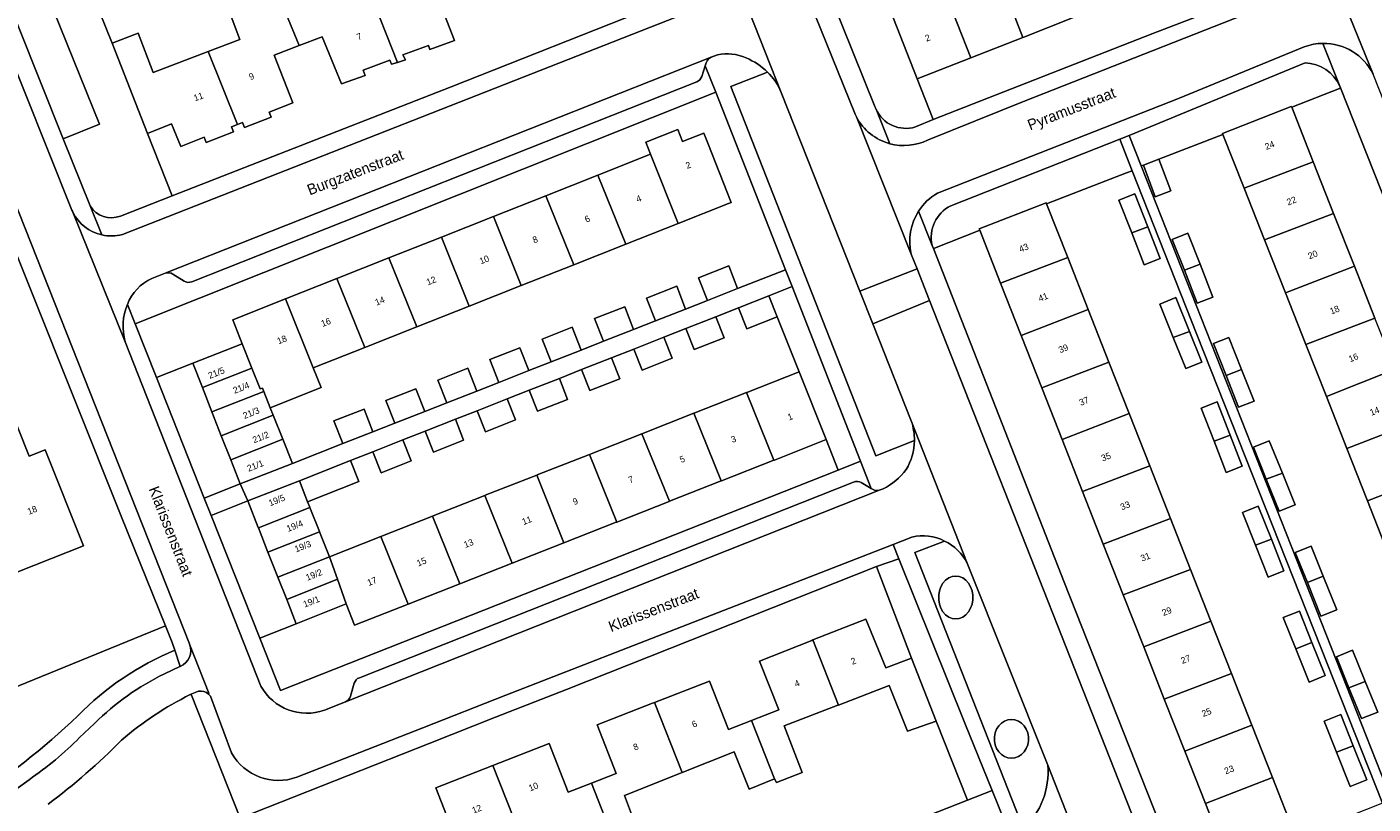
# Model space of a CAD drawing. Header units: metres. Extents: x 151448 to 154749, y 463108 to 465296.
# Tile 406 of 449: x 154318 to 154474, y 464387 to 464477. Entities that reach past the tile are written whole.
import ezdxf
from ezdxf.enums import TextEntityAlignment as Align

# ---------------------------------------------------------------- set-up
doc = ezdxf.new("R2010")
doc.units = ezdxf.units.M
for name, color, linetype, lineweight in [('B-PV-GR-BEPLANTING_CULTUUR_BODEMBEDEKKER-GV', 253, 'Continuous', 9), ('B-PV-GR-BEPLANTING_CULTUUR_BOSPLANTSOEN-GV', 253, 'Continuous', 9), ('B-PV-GR-BEPLANTING_CULTUUR_HEESTERS-GV', 253, 'Continuous', 9), ('B-PV-GR-BOS_LOOF-GV', 253, 'Continuous', 9), ('B-PV-GR-GROENVOORZIENING-GV', 253, 'Continuous', 9), ('B-PV-IE-TERREINAFSCHEIDING_KUNSTMATIG_MUUR-G', 253, 'Continuous', 9), ('B-PV-OG-BEBOUWING-GV', 1, 'Continuous', 9), ('B-PV-OG-BEBOUWING-T18', 2, 'Continuous', 9), ('B-PV-OG-TERREIN_BEGROEID-GV', 253, 'Continuous', 9), ('B-PV-OG-TERREIN_ERF-GV', 253, 'Continuous', 9), ('B-PV-OG-TOPOGRAFIE-T18', 2, 'Continuous', 9), ('B-PV-VH-GESLOTENVERHARDING_ASFALT-GV', 253, 'Continuous', 9), ('B-PV-VH-OPENVERHARDING_BETONSTRAATSTEEN-GV', 253, 'Continuous', 9), ('B-PV-VH-OPENVERHARDING_TEGEL-GV', 253, 'Continuous', 9)]:
    doc.layers.add(name, color=color, linetype=linetype, lineweight=lineweight)
doc.styles.add('Drong', font='txt', dxfattribs={"height": 1.8})

msp = doc.modelspace()

# ---------------------------------------------------------------- linework, layer by layer
at = {"layer": 'B-PV-GR-BEPLANTING_CULTUUR_BODEMBEDEKKER-GV', "flags": 128}
for points in [[(154421.058, 464465.579), (154423.11, 464466.437), (154421.26, 464471.155), (154418.083, 464479.246), (154415.514, 464485.754), (154410.023, 464483.662), (154416.361, 464467.939)], [(154416.474, 464467.658), (154416.481, 464467.64)]]:
    msp.add_lwpolyline(points, dxfattribs=at)
at = {"layer": 'B-PV-GR-BEPLANTING_CULTUUR_BODEMBEDEKKER-GV'}
for points in [[(154416.361, 464467.939, 0.025139), (154416.474, 464467.658)], [(154416.481, 464467.64, 0.3781577), (154421.058, 464465.579)]]:
    msp.add_lwpolyline(points, format="xyb", dxfattribs=at)
at = {"layer": 'B-PV-GR-BEPLANTING_CULTUUR_BOSPLANTSOEN-GV', "flags": 128}
msp.add_lwpolyline([(154335.107, 464404.805), (154334.796, 464405.723), (154334.015, 464407.656), (154314.295, 464399.605), (154313.348, 464401.576)], dxfattribs=at)
at = {"layer": 'B-PV-GR-BEPLANTING_CULTUUR_BOSPLANTSOEN-GV'}
for points in [[(154323.849, 464397.205, -0.1014004), (154335.107, 464404.805)], [(154310.968, 464387.008, 0.0466288), (154323.849, 464397.205)]]:
    msp.add_lwpolyline(points, format="xyb", dxfattribs=at)
at = {"layer": 'B-PV-GR-BEPLANTING_CULTUUR_HEESTERS-GV', "flags": 128}
for points in [[(154466.276, 464473.003), (154445.853, 464464.582), (154447.245, 464461.055), (154447.51, 464461.157), (154449.316, 464461.826), (154456.737, 464464.715), (154456.698, 464464.814), (154464.68, 464467.964), (154464.721, 464467.86)], [(154464.721, 464467.86), (154470.277, 464470.06), (154470.402, 464470.109), (154470.323, 464470.309)], [(154446.213, 464460.488), (154444.764, 464464.169), (154425.147, 464456.427)], [(154422.994, 464451.821), (154423.135, 464451.458), (154423.26, 464451.507), (154428.439, 464453.539), (154428.526, 464453.573), (154428.465, 464453.728), (154436.227, 464456.781), (154436.283, 464456.639), (154445.553, 464460.232), (154446.213, 464460.488)]]:
    msp.add_lwpolyline(points, dxfattribs=at)
at = {"layer": 'B-PV-GR-BEPLANTING_CULTUUR_HEESTERS-GV'}
for points in [[(154470.323, 464470.309, 0.2879801), (154466.276, 464473.003)], [(154425.147, 464456.427, 0.3445658), (154422.994, 464451.821)]]:
    msp.add_lwpolyline(points, format="xyb", dxfattribs=at)
at = {"layer": 'B-PV-GR-BEPLANTING_CULTUUR_HEESTERS-GV', "flags": 128}
for points in [[(154405.005, 464443.515), (154407.573, 464437.146), (154410.678, 464429.261), (154412.07, 464425.709), (154414.69, 464426.745), (154406.738, 464447.039), (154404.044, 464445.956)], [(154423.443, 464396.558), (154427.114, 464387.401), (154429.955, 464388.516), (154426.779, 464396.356), (154419.131, 464415.439), (154416.552, 464414.519), (154420.596, 464403.878)]]:
    msp.add_lwpolyline(points, close=True, dxfattribs=at)
at = {"layer": 'B-PV-GR-BOS_LOOF-GV'}
for points in [[(154336.894, 464399.651, 0.0644245), (154328.915, 464394.359)], [(154328.915, 464394.359, -0.0376019), (154320.387, 464386.933)]]:
    msp.add_lwpolyline(points, format="xyb", dxfattribs=at)
at = {"layer": 'B-PV-GR-BOS_LOOF-GV', "flags": 128}
msp.add_lwpolyline([(154342.702, 464385.296), (154337.039, 464399.572), (154336.894, 464399.651)], dxfattribs=at)
at = {"layer": 'B-PV-GR-GROENVOORZIENING-GV', "flags": 128}
msp.add_lwpolyline([(154328.79, 464455.234), (154334.783, 464457.576), (154331.933, 464464.828), (154327.828, 464475.313), (154325.616, 464480.809), (154321.07, 464479.038), (154326.378, 464465.889), (154322.146, 464464.178), (154325.265, 464456.417)], dxfattribs=at)
at = {"layer": 'B-PV-GR-GROENVOORZIENING-GV'}
msp.add_lwpolyline([(154325.265, 464456.417, 0.3696205), (154328.79, 464455.234)], format="xyb", dxfattribs=at)
at = {"layer": 'B-PV-IE-TERREINAFSCHEIDING_KUNSTMATIG_MUUR-G', "flags": 128}
for points in [[(154407.573, 464437.146), (154405.005, 464443.515)], [(154420.596, 464403.878), (154416.552, 464414.519)]]:
    msp.add_lwpolyline(points, dxfattribs=at)
at = {"layer": 'B-PV-OG-BEBOUWING-GV', "flags": 128}
for points in [[(154357.599, 464481.622), (154360.956, 464473.074), (154361.869, 464473.358), (154361.57, 464473.953), (154364.536, 464475.022), (154364.7, 464474.567), (154367.579, 464475.605), (154365.303, 464481.403), (154367.984, 464482.425), (154364.991, 464489.862), (154362.265, 464488.811), (154364.012, 464484.128)], [(154433.523, 464475.97), (154433.645, 464476.018), (154439.494, 464478.315), (154436.323, 464486.408), (154430.418, 464484.089), (154430.385, 464484.076)], [(154346.452, 464482.6), (154349.551, 464475.035), (154352.189, 464476.044), (154354.435, 464470.573), (154357.176, 464471.555), (154356.961, 464472.156), (154360.054, 464473.324), (154360.234, 464472.849), (154360.956, 464473.074), (154357.599, 464481.622), (154357.528, 464481.594), (154351.097, 464479.08), (154349.288, 464483.708)], [(154433.523, 464475.97), (154430.385, 464484.076), (154424.314, 464481.692), (154427.497, 464473.604)], [(154349.551, 464475.035), (154346.452, 464482.6), (154343.63, 464481.497), (154343.942, 464480.698), (154341.165, 464479.639), (154342.652, 464475.742), (154338.956, 464474.332), (154342.368, 464465.872), (154342.963, 464466.103), (154343.198, 464465.497), (154346.292, 464466.698), (154346.056, 464467.304), (154348.797, 464468.368), (154346.628, 464473.917)], [(154427.497, 464473.604), (154424.314, 464481.692), (154418.083, 464479.246), (154421.26, 464471.155)], [(154327.828, 464475.313), (154331.933, 464464.828), (154334.72, 464465.953), (154335.785, 464463.316), (154338.516, 464464.376), (154338.752, 464463.771), (154341.902, 464464.994), (154341.667, 464465.6), (154342.368, 464465.872), (154338.956, 464474.332), (154332.577, 464471.898), (154330.836, 464476.461)], [(154459.21, 464458.448), (154467.225, 464461.515), (154464.721, 464467.86), (154464.68, 464467.964), (154456.698, 464464.814), (154456.737, 464464.715)], [(154390.313, 464462.402), (154393.53, 464454.38), (154399.373, 464456.695), (154399.689, 464456.82), (154396.965, 464463.694), (154396.505, 464464.856), (154394.031, 464463.876), (154393.479, 464465.27), (154389.76, 464463.797)], [(154393.53, 464454.38), (154390.313, 464462.402), (154384.213, 464459.986), (154387.438, 464451.966)], [(154449.316, 464461.826), (154447.51, 464461.157), (154448.893, 464457.471), (154450.696, 464458.148)], [(154461.566, 464452.478), (154469.59, 464455.52), (154467.225, 464461.515), (154459.21, 464458.448)], [(154378.179, 464457.595), (154381.41, 464449.577), (154387.438, 464451.966), (154384.213, 464459.986)], [(154378.179, 464457.595), (154372.069, 464455.174), (154375.306, 464447.159), (154381.41, 464449.577)], [(154446.158, 464453.265), (154448.025, 464453.982), (154446.508, 464457.817), (154444.648, 464457.081)], [(154430.947, 464447.419), (154438.733, 464450.411), (154436.283, 464456.639), (154436.227, 464456.781), (154428.465, 464453.728), (154428.526, 464453.573)], [(154469.59, 464455.52), (154461.566, 464452.478), (154463.992, 464446.327), (154472.003, 464449.406)], [(154369.276, 464444.77), (154375.306, 464447.159), (154372.069, 464455.174), (154366.069, 464452.796)], [(154446.158, 464453.265), (154447.615, 464449.582), (154449.475, 464450.318), (154448.025, 464453.982)], [(154366.069, 464452.796), (154359.947, 464450.371), (154363.186, 464442.356), (154369.276, 464444.77)], [(154454.089, 464449.643), (154452.683, 464453.232), (154450.868, 464452.521), (154452.267, 464448.952)], [(154363.186, 464442.356), (154359.947, 464450.371), (154353.916, 464447.981), (154357.138, 464439.96)], [(154396.931, 464445.426), (154400.422, 464446.797), (154399.383, 464449.441), (154395.893, 464448.07)], [(154438.733, 464450.411), (154430.947, 464447.419), (154433.334, 464441.348), (154441.101, 464444.389)], [(154454.089, 464449.643), (154452.267, 464448.952), (154453.77, 464445.117), (154455.584, 464445.828)], [(154466.373, 464440.294), (154474.377, 464443.388), (154472.003, 464449.406), (154463.992, 464446.327)], [(154357.138, 464439.96), (154353.916, 464447.981), (154347.947, 464445.616), (154351.168, 464437.594)], [(154394.385, 464444.426), (154393.347, 464447.07), (154389.857, 464445.699), (154390.895, 464443.055)], [(154405.005, 464443.515), (154404.044, 464445.956), (154400.532, 464444.573), (154401.494, 464442.132)], [(154347.947, 464445.616), (154341.829, 464443.192), (154342.932, 464440.402), (154344.056, 464437.562), (154345.008, 464435.154), (154345.271, 464435.258), (154345.427, 464434.866), (154346.179, 464432.968), (154352.087, 464435.307), (154351.168, 464437.594)], [(154388.35, 464442.055), (154387.311, 464444.699), (154383.821, 464443.328), (154384.859, 464440.684)], [(154433.334, 464441.348), (154435.723, 464435.274), (154443.513, 464438.258), (154441.101, 464444.389)], [(154450.981, 464441.12), (154452.863, 464441.841), (154451.286, 464445.755), (154449.417, 464445.002)], [(154394.409, 464442.161), (154395.37, 464439.721), (154398.859, 464441.095), (154397.898, 464443.535)], [(154474.377, 464443.388), (154466.373, 464440.294), (154468.755, 464434.256), (154476.715, 464437.464)], [(154378.781, 464438.297), (154382.272, 464439.668), (154381.233, 464442.312), (154377.743, 464440.941)], [(154450.981, 464441.12), (154452.431, 464437.52), (154454.3, 464438.273), (154452.863, 464441.841)], [(154344.056, 464437.562), (154342.932, 464440.402), (154337.189, 464438.131), (154338.3, 464435.301)], [(154372.705, 464435.91), (154376.196, 464437.281), (154375.157, 464439.925), (154371.667, 464438.554)], [(154391.871, 464441.162), (154388.381, 464439.788), (154389.343, 464437.347), (154392.832, 464438.721)], [(154457.1, 464436.708), (154458.908, 464437.407), (154457.432, 464441.131), (154455.63, 464440.416)], [(154382.308, 464437.396), (154383.269, 464434.955), (154386.758, 464436.329), (154385.797, 464438.771)], [(154438.075, 464429.294), (154445.857, 464432.296), (154443.513, 464438.258), (154435.723, 464435.274)], [(154345.427, 464434.866), (154345.271, 464435.258), (154345.008, 464435.154), (154344.056, 464437.562), (154338.3, 464435.301), (154339.4, 464432.5)], [(154366.658, 464433.535), (154370.148, 464434.906), (154369.11, 464437.55), (154365.62, 464436.179)], [(154407.573, 464437.146), (154401.504, 464434.756), (154401.448, 464434.734), (154404.616, 464426.873), (154404.681, 464426.899), (154410.678, 464429.261)], [(154458.908, 464437.407), (154457.1, 464436.708), (154458.56, 464433.023), (154460.362, 464433.737)], [(154479.135, 464431.33), (154476.715, 464437.464), (154468.755, 464434.256), (154471.126, 464428.248)], [(154364.113, 464432.535), (154363.074, 464435.179), (154359.584, 464433.808), (154360.622, 464431.164)], [(154377.204, 464432.567), (154380.693, 464433.942), (154379.732, 464436.382), (154376.243, 464435.008)], [(154308.278, 464430.839), (154305.532, 464429.745), (154306.678, 464426.708), (154311.369, 464428.574), (154312.638, 464425.128), (154310.635, 464424.328), (154311.945, 464420.972), (154309.306, 464419.988), (154310.736, 464416.349), (154313.425, 464417.368), (154315.011, 464413.183), (154324.504, 464416.94), (154320.06, 464428.091), (154318.202, 464427.349), (154315.656, 464433.756), (154315.602, 464433.9)], [(154339.4, 464432.5), (154340.493, 464429.717), (154346.528, 464432.087), (154346.179, 464432.968), (154345.427, 464434.866)], [(154370.2, 464432.628), (154371.161, 464430.187), (154374.65, 464431.562), (154373.689, 464434.002)], [(154395.336, 464432.327), (154398.498, 464424.464), (154398.563, 464424.49), (154404.616, 464426.873), (154401.448, 464434.734), (154395.441, 464432.368)], [(154455.707, 464429.08), (154457.564, 464429.791), (154456.076, 464433.65), (154454.221, 464432.934)], [(154347.63, 464429.307), (154346.528, 464432.087), (154340.493, 464429.717), (154341.586, 464426.933)], [(154354.611, 464428.803), (154358.102, 464430.174), (154357.063, 464432.818), (154353.573, 464431.447)], [(154392.499, 464422.102), (154398.498, 464424.464), (154395.336, 464432.327), (154389.317, 464429.957)], [(154445.857, 464432.296), (154438.075, 464429.294), (154440.458, 464423.236), (154448.247, 464426.22)], [(154365.131, 464427.812), (154368.62, 464429.186), (154367.658, 464431.627), (154364.169, 464430.253)], [(154473.525, 464422.169), (154481.534, 464425.25), (154479.135, 464431.33), (154471.126, 464428.248)], [(154342.691, 464424.121), (154348.743, 464426.498), (154347.63, 464429.307), (154341.586, 464426.933)], [(154359.052, 464425.419), (154362.542, 464426.792), (154361.581, 464429.233), (154358.091, 464427.859)], [(154386.397, 464419.699), (154392.471, 464422.091), (154392.499, 464422.102), (154389.317, 464429.957), (154383.216, 464427.554)], [(154457.564, 464429.791), (154455.707, 464429.08), (154457.105, 464425.456), (154458.96, 464426.172)], [(154461.779, 464424.654), (154463.638, 464425.369), (154462.123, 464429.142), (154460.275, 464428.4)], [(154377.115, 464425.152), (154380.26, 464417.282), (154386.312, 464419.666), (154386.397, 464419.699), (154383.216, 464427.554), (154377.146, 464425.164)], [(154350.52, 464422.058), (154356.467, 464424.401), (154355.49, 464426.835), (154349.553, 464424.497)], [(154448.247, 464426.22), (154440.458, 464423.236), (154442.855, 464417.141), (154450.656, 464420.097)], [(154350.52, 464422.058), (154349.553, 464424.497), (154343.576, 464422.143), (154344.79, 464419.059), (154344.803, 464419.027), (154350.779, 464421.4), (154350.768, 464421.428)], [(154377.115, 464425.152), (154371.134, 464422.796), (154371.095, 464422.781), (154374.268, 464414.923), (154380.26, 464417.282)], [(154461.779, 464424.654), (154463.266, 464420.951), (154465.114, 464421.693), (154463.638, 464425.369)], [(154475.859, 464416.253), (154483.873, 464419.322), (154481.534, 464425.25), (154473.525, 464422.169)], [(154368.164, 464412.519), (154374.268, 464414.923), (154371.095, 464422.781), (154365.1, 464420.42), (154365.005, 464420.383)], [(154350.779, 464421.4), (154344.803, 464419.027), (154345.914, 464416.206), (154351.896, 464418.564), (154351.879, 464418.606)], [(154460.515, 464417.002), (154462.366, 464417.697), (154460.847, 464421.522), (154459.01, 464420.792)], [(154368.164, 464412.519), (154365.005, 464420.383), (154359.027, 464418.028), (154362.185, 464410.165)], [(154452.985, 464414.176), (154450.656, 464420.097), (154442.855, 464417.141), (154445.174, 464411.245)], [(154345.914, 464416.206), (154346.979, 464413.502), (154347.063, 464413.288), (154353.036, 464415.669), (154352.968, 464415.842), (154351.896, 464418.564)], [(154355.004, 464410.177), (154355.972, 464407.718), (154362.185, 464410.165), (154359.027, 464418.028), (154353.036, 464415.669), (154353.976, 464413.046)], [(154462.366, 464417.697), (154460.515, 464417.002), (154461.991, 464413.284), (154463.828, 464414.014)], [(154466.541, 464412.685), (154468.387, 464413.392), (154466.976, 464416.89), (154465.143, 464416.151)], [(154353.036, 464415.669), (154347.063, 464413.288), (154348.089, 464410.684), (154353.976, 464413.046)], [(154353.976, 464413.046), (154348.089, 464410.684), (154349.19, 464407.887), (154355.004, 464410.177)], [(154452.985, 464414.176), (154445.174, 464411.245), (154447.557, 464405.187), (154455.34, 464408.186)], [(154466.541, 464412.685), (154468.118, 464408.774), (154469.951, 464409.513), (154468.387, 464413.392)], [(154412.123, 464398.439), (154418.011, 464400.695), (154420.152, 464395.391), (154423.443, 464396.558), (154420.596, 464403.878), (154417.632, 464402.774), (154415.308, 464408.434), (154409.159, 464405.998)], [(154467.072, 464405.705), (154465.616, 464409.359), (154463.745, 464408.614), (154465.192, 464404.983)], [(154447.557, 464405.187), (154449.939, 464399.132), (154457.726, 464402.12), (154455.34, 464408.186)], [(154404.718, 464389.868), (154404.919, 464389.452), (154407.896, 464390.593), (154405.816, 464396.023), (154412.052, 464398.412), (154412.123, 464398.439), (154409.159, 464405.998), (154409.033, 464405.948), (154402.951, 464403.538), (154405.211, 464397.899), (154402.041, 464396.662)], [(154465.192, 464404.983), (154466.735, 464401.11), (154468.606, 464401.855), (154467.072, 464405.705)], [(154473.262, 464401.195), (154471.799, 464404.801), (154469.92, 464404.039), (154471.372, 464400.46)], [(154449.939, 464399.132), (154452.314, 464393.093), (154460.09, 464396.11), (154457.726, 464402.12)], [(154393.977, 464390.593), (154400.022, 464393.007), (154401.749, 464388.682), (154404.718, 464389.868), (154402.041, 464396.662), (154399.356, 464395.613), (154397.165, 464401.224), (154390.789, 464398.735)], [(154473.262, 464401.195), (154471.372, 464400.46), (154472.83, 464396.865), (154474.709, 464397.627)], [(154393.977, 464390.593), (154390.789, 464398.735), (154390.557, 464398.644), (154384.11, 464396.126), (154386.306, 464390.5), (154383.443, 464389.38), (154386.125, 464382.552), (154388.926, 464383.62), (154387.287, 464387.922), (154393.773, 464390.512)], [(154462.479, 464390.038), (154460.09, 464396.11), (154452.314, 464393.093), (154454.714, 464386.992)], [(154469.935, 464392.963), (154471.859, 464393.718), (154470.409, 464397.338), (154468.491, 464396.569)], [(154375.271, 464383.224), (154381.596, 464385.747), (154383.372, 464381.022), (154386.266, 464382.11), (154386.125, 464382.552), (154383.443, 464389.38), (154380.75, 464388.327), (154378.546, 464393.959), (154372.019, 464391.405)], [(154471.859, 464393.718), (154469.935, 464392.963), (154471.521, 464389.002), (154473.44, 464389.771)], [(154367.624, 464375.014), (154370.541, 464375.955), (154369.515, 464378.554), (154372.363, 464379.679), (154371.55, 464381.739), (154375.239, 464383.211), (154375.271, 464383.224), (154372.019, 464391.405), (154365.409, 464388.819), (154367.612, 464383.19), (154364.823, 464382.098)], [(154454.714, 464386.992), (154457.253, 464380.536), (154465.015, 464383.589), (154462.479, 464390.038)]]:
    msp.add_lwpolyline(points, close=True, dxfattribs=at)
at = {"layer": 'B-PV-OG-TERREIN_BEGROEID-GV', "flags": 128}
for points in [[(154403.875, 464471.949), (154399.636, 464470.285), (154416.464, 464427.393), (154420.933, 464429.147)], [(154420.571, 464431.441), (154416.109, 464442.718), (154414.609, 464446.51), (154405.478, 464469.592)], [(154424.436, 464417.492), (154420.969, 464416.174), (154433.61, 464384.05)], [(154436.415, 464391.46), (154427.054, 464414.93)]]:
    msp.add_lwpolyline(points, dxfattribs=at)
at = {"layer": 'B-PV-OG-TERREIN_BEGROEID-GV'}
for points in [[(154405.478, 464469.592, 0.106135), (154403.875, 464471.949)], [(154420.933, 464429.147, 0.0862286), (154420.571, 464431.441)], [(154427.054, 464414.93, 0.1648665), (154424.436, 464417.492)], [(154433.61, 464384.05, 0.2274024), (154436.415, 464391.46)]]:
    msp.add_lwpolyline(points, format="xyb", dxfattribs=at)
at = {"layer": 'B-PV-OG-TERREIN_BEGROEID-GV', "flags": 128}
for points in [[(154423.839, 464410.162), (154423.753, 464410.67), (154423.753, 464411.19), (154423.839, 464411.698), (154424.008, 464412.173), (154424.253, 464412.593), (154424.562, 464412.941), (154424.922, 464413.201), (154425.317, 464413.362), (154425.731, 464413.416), (154426.145, 464413.362), (154426.54, 464413.201), (154426.9, 464412.941), (154427.209, 464412.593), (154427.454, 464412.173), (154427.623, 464411.698), (154427.709, 464411.19), (154427.709, 464410.67), (154427.623, 464410.162), (154427.454, 464409.687), (154427.209, 464409.267), (154426.9, 464408.919), (154426.54, 464408.659), (154426.145, 464408.498), (154425.731, 464408.444), (154425.317, 464408.498), (154424.922, 464408.659), (154424.562, 464408.919), (154424.253, 464409.267), (154424.008, 464409.687)], [(154423.839, 464410.162), (154424.008, 464409.687), (154424.253, 464409.267), (154424.562, 464408.919), (154424.922, 464408.659), (154425.317, 464408.498), (154425.731, 464408.444), (154426.145, 464408.498), (154426.54, 464408.659), (154426.9, 464408.919), (154427.209, 464409.267), (154427.454, 464409.687), (154427.623, 464410.162), (154427.709, 464410.67), (154427.709, 464411.19), (154427.623, 464411.698), (154427.454, 464412.173), (154427.209, 464412.593), (154426.9, 464412.941), (154426.54, 464413.201), (154426.145, 464413.362), (154425.731, 464413.416), (154425.317, 464413.362), (154424.922, 464413.201), (154424.562, 464412.941), (154424.253, 464412.593), (154424.008, 464412.173), (154423.839, 464411.698), (154423.753, 464411.19), (154423.753, 464410.67)], [(154433.918, 464393.401), (154434.087, 464393.828), (154434.173, 464394.286), (154434.173, 464394.754), (154434.087, 464395.212), (154433.918, 464395.639), (154433.673, 464396.018), (154433.364, 464396.331), (154433.004, 464396.565), (154432.609, 464396.709), (154432.195, 464396.758), (154431.781, 464396.709), (154431.386, 464396.565), (154431.026, 464396.331), (154430.717, 464396.018), (154430.472, 464395.639), (154430.303, 464395.212), (154430.217, 464394.754), (154430.217, 464394.286), (154430.303, 464393.828), (154430.472, 464393.401), (154430.717, 464393.022), (154431.026, 464392.709), (154431.386, 464392.475), (154431.781, 464392.331), (154432.195, 464392.282), (154432.609, 464392.331), (154433.004, 464392.475), (154433.364, 464392.709), (154433.673, 464393.022)], [(154433.918, 464393.401), (154433.673, 464393.022), (154433.364, 464392.709), (154433.004, 464392.475), (154432.609, 464392.331), (154432.195, 464392.282), (154431.781, 464392.331), (154431.386, 464392.475), (154431.026, 464392.709), (154430.717, 464393.022), (154430.472, 464393.401), (154430.303, 464393.828), (154430.217, 464394.286), (154430.217, 464394.754), (154430.303, 464395.212), (154430.472, 464395.639), (154430.717, 464396.018), (154431.026, 464396.331), (154431.386, 464396.565), (154431.781, 464396.709), (154432.195, 464396.758), (154432.609, 464396.709), (154433.004, 464396.565), (154433.364, 464396.331), (154433.673, 464396.018), (154433.918, 464395.639), (154434.087, 464395.212), (154434.173, 464394.754), (154434.173, 464394.286), (154434.087, 464393.828)]]:
    msp.add_lwpolyline(points, close=True, dxfattribs=at)
at = {"layer": 'B-PV-OG-TERREIN_ERF-GV', "flags": 128}
for points in [[(154451.516, 464483.035), (154445.61, 464480.717), (154439.574, 464478.346), (154439.494, 464478.315), (154433.645, 464476.018), (154433.523, 464475.97), (154427.497, 464473.604), (154421.26, 464471.155), (154423.11, 464466.437), (154448.619, 464476.443), (154459.823, 464480.756), (154457.97, 464485.569), (154451.589, 464483.064)], [(154375.306, 464447.159), (154369.276, 464444.77), (154363.186, 464442.356), (154357.138, 464439.96), (154351.168, 464437.594), (154352.087, 464435.307), (154346.179, 464432.968), (154346.528, 464432.087), (154347.63, 464429.307), (154348.743, 464426.498), (154354.611, 464428.803), (154353.573, 464431.447), (154357.063, 464432.818), (154358.102, 464430.174), (154360.622, 464431.164), (154359.584, 464433.808), (154363.074, 464435.179), (154364.113, 464432.535), (154366.658, 464433.535), (154365.62, 464436.179), (154369.11, 464437.55), (154370.148, 464434.906), (154372.705, 464435.91), (154371.667, 464438.554), (154375.157, 464439.925), (154376.196, 464437.281), (154378.781, 464438.297), (154377.743, 464440.941), (154381.233, 464442.312), (154382.272, 464439.668), (154384.859, 464440.684), (154383.821, 464443.328), (154387.311, 464444.699), (154388.35, 464442.055), (154390.895, 464443.055), (154389.857, 464445.699), (154393.347, 464447.07), (154394.385, 464444.426), (154396.931, 464445.426), (154395.893, 464448.07), (154399.383, 464449.441), (154400.422, 464446.797), (154405.977, 464448.979), (154397.896, 464469.603), (154330.495, 464442.73), (154332.977, 464436.464), (154337.189, 464438.131), (154342.932, 464440.402), (154341.829, 464443.192), (154347.947, 464445.616), (154353.916, 464447.981), (154359.947, 464450.371), (154366.069, 464452.796), (154372.069, 464455.174), (154378.179, 464457.595), (154384.213, 464459.986), (154390.313, 464462.402), (154389.76, 464463.797), (154393.479, 464465.27), (154394.031, 464463.876), (154396.505, 464464.856), (154396.965, 464463.694), (154399.689, 464456.82), (154399.373, 464456.695), (154393.53, 464454.38), (154387.438, 464451.966), (154381.41, 464449.577)], [(154448.025, 464453.982), (154449.475, 464450.318), (154447.615, 464449.582), (154446.158, 464453.265), (154444.648, 464457.081), (154446.508, 464457.817)], [(154452.267, 464448.952), (154450.868, 464452.521), (154452.683, 464453.232), (154454.089, 464449.643), (154455.584, 464445.828), (154453.77, 464445.117)], [(154350.52, 464422.058), (154350.768, 464421.428), (154350.779, 464421.4), (154351.879, 464418.606), (154351.896, 464418.564), (154352.968, 464415.842), (154353.036, 464415.669), (154359.027, 464418.028), (154365.005, 464420.383), (154365.1, 464420.42), (154371.095, 464422.781), (154371.134, 464422.796), (154377.115, 464425.152), (154377.146, 464425.164), (154383.216, 464427.554), (154389.317, 464429.957), (154395.336, 464432.327), (154395.441, 464432.368), (154401.448, 464434.734), (154401.504, 464434.756), (154407.573, 464437.146), (154405.005, 464443.515), (154401.494, 464442.132), (154400.532, 464444.573), (154397.898, 464443.535), (154398.859, 464441.095), (154395.37, 464439.721), (154394.409, 464442.161), (154391.871, 464441.162), (154392.832, 464438.721), (154389.343, 464437.347), (154388.381, 464439.788), (154385.797, 464438.771), (154386.758, 464436.329), (154383.269, 464434.955), (154382.308, 464437.396), (154379.732, 464436.382), (154380.693, 464433.942), (154377.204, 464432.567), (154376.243, 464435.008), (154373.689, 464434.002), (154374.65, 464431.562), (154371.161, 464430.187), (154370.2, 464432.628), (154367.658, 464431.627), (154368.62, 464429.186), (154365.131, 464427.812), (154364.169, 464430.253), (154361.581, 464429.233), (154362.542, 464426.792), (154359.052, 464425.419), (154358.091, 464427.859), (154355.49, 464426.835), (154356.467, 464424.401)], [(154452.863, 464441.841), (154454.3, 464438.273), (154452.431, 464437.52), (154450.981, 464441.12), (154449.417, 464445.002), (154451.286, 464445.755)], [(154458.908, 464437.407), (154460.362, 464433.737), (154458.56, 464433.023), (154457.1, 464436.708), (154455.63, 464440.416), (154457.432, 464441.131)], [(154455.707, 464429.08), (154454.221, 464432.934), (154456.076, 464433.65), (154457.564, 464429.791), (154458.96, 464426.172), (154457.105, 464425.456)], [(154392.499, 464422.102), (154392.471, 464422.091), (154386.397, 464419.699), (154386.312, 464419.666), (154380.26, 464417.282), (154374.268, 464414.923), (154368.164, 464412.519), (154362.185, 464410.165), (154355.972, 464407.718), (154355.004, 464410.177), (154349.19, 464407.887), (154344.959, 464406.194), (154347.365, 464400.116), (154412.07, 464425.709), (154410.678, 464429.261), (154404.681, 464426.899), (154404.616, 464426.873), (154398.563, 464424.49), (154398.498, 464424.464)], [(154463.638, 464425.369), (154465.114, 464421.693), (154463.266, 464420.951), (154461.779, 464424.654), (154460.275, 464428.4), (154462.123, 464429.142)], [(154460.515, 464417.002), (154459.01, 464420.792), (154460.847, 464421.522), (154462.366, 464417.697), (154463.828, 464414.014), (154461.991, 464413.284)], [(154468.387, 464413.392), (154469.951, 464409.513), (154468.118, 464408.774), (154466.541, 464412.685), (154465.143, 464416.151), (154466.976, 464416.89)], [(154467.072, 464405.705), (154468.606, 464401.855), (154466.735, 464401.11), (154465.192, 464404.983), (154463.745, 464408.614), (154465.616, 464409.359)], [(154471.372, 464400.46), (154469.92, 464404.039), (154471.799, 464404.801), (154473.262, 464401.195), (154474.709, 464397.627), (154472.83, 464396.865)], [(154469.935, 464392.963), (154468.491, 464396.569), (154470.409, 464397.338), (154471.859, 464393.718), (154473.44, 464389.771), (154471.521, 464389.002)]]:
    msp.add_lwpolyline(points, close=True, dxfattribs=at)
for points in [[(154325.616, 464480.809), (154327.828, 464475.313), (154330.836, 464476.461), (154332.577, 464471.898), (154338.956, 464474.332), (154342.652, 464475.742), (154341.165, 464479.639)], [(154365.303, 464481.403), (154367.579, 464475.605), (154364.7, 464474.567), (154364.536, 464475.022), (154361.57, 464473.953), (154361.869, 464473.358), (154360.956, 464473.074), (154360.234, 464472.849), (154360.054, 464473.324), (154356.961, 464472.156), (154357.176, 464471.555), (154354.435, 464470.573), (154352.189, 464476.044), (154349.551, 464475.035), (154346.628, 464473.917), (154348.797, 464468.368), (154346.056, 464467.304), (154346.292, 464466.698), (154343.198, 464465.497), (154342.963, 464466.103), (154342.368, 464465.872), (154341.667, 464465.6), (154341.902, 464464.994), (154338.752, 464463.771), (154338.516, 464464.376), (154335.785, 464463.316), (154334.72, 464465.953), (154331.933, 464464.828), (154334.783, 464457.576), (154367.169, 464470.234), (154390.66, 464479.513)], [(154314.295, 464399.605), (154334.015, 464407.656), (154328.869, 464420.384), (154307.568, 464473.665)], [(154477.403, 464452.417), (154470.402, 464470.109), (154470.277, 464470.06), (154464.721, 464467.86), (154467.225, 464461.515), (154469.59, 464455.52), (154472.003, 464449.406), (154474.377, 464443.388)], [(154475.859, 464416.253), (154473.525, 464422.169), (154471.126, 464428.248), (154468.755, 464434.256), (154466.373, 464440.294), (154463.992, 464446.327), (154461.566, 464452.478), (154459.21, 464458.448), (154456.737, 464464.715), (154449.316, 464461.826), (154450.696, 464458.148), (154448.893, 464457.471), (154447.51, 464461.157), (154447.245, 464461.055), (154476.279, 464387.517)], [(154475.272, 464387.03), (154453.701, 464441.469), (154446.213, 464460.488), (154445.553, 464460.232), (154436.283, 464456.639), (154438.733, 464450.411), (154441.101, 464444.389), (154443.513, 464438.258), (154445.857, 464432.296), (154448.247, 464426.22), (154450.656, 464420.097), (154452.985, 464414.176), (154455.34, 464408.186), (154457.726, 464402.12), (154460.09, 464396.11), (154462.479, 464390.038), (154465.015, 464383.589)], [(154457.253, 464380.536), (154454.714, 464386.992), (154452.314, 464393.093), (154449.939, 464399.132), (154447.557, 464405.187), (154445.174, 464411.245), (154442.855, 464417.141), (154440.458, 464423.236), (154438.075, 464429.294), (154435.723, 464435.274), (154433.334, 464441.348), (154430.947, 464447.419), (154428.526, 464453.573), (154428.439, 464453.539), (154423.26, 464451.507), (154423.135, 464451.458), (154438.327, 464412.731), (154452.085, 464377.86)], [(154315.656, 464433.756), (154318.202, 464427.349), (154320.06, 464428.091), (154324.504, 464416.94), (154315.011, 464413.183)], [(154367.612, 464383.19), (154365.409, 464388.819), (154372.019, 464391.405), (154378.546, 464393.959), (154380.75, 464388.327), (154383.443, 464389.38), (154386.306, 464390.5), (154384.11, 464396.126), (154390.557, 464398.644), (154390.789, 464398.735), (154397.165, 464401.224), (154399.356, 464395.613), (154402.041, 464396.662), (154405.211, 464397.899), (154402.951, 464403.538), (154409.033, 464405.948), (154409.159, 464405.998), (154415.308, 464408.434), (154417.632, 464402.774), (154420.596, 464403.878), (154416.552, 464414.519), (154380.576, 464400.23), (154372.337, 464397.016), (154364.607, 464393.959), (154342.702, 464385.296)], [(154417.871, 464383.775), (154427.114, 464387.401), (154423.443, 464396.558), (154420.152, 464395.391), (154418.011, 464400.695), (154412.123, 464398.439), (154412.052, 464398.412), (154405.816, 464396.023), (154407.896, 464390.593), (154404.919, 464389.452), (154404.718, 464389.868), (154401.749, 464388.682), (154400.022, 464393.007), (154393.977, 464390.593), (154393.773, 464390.512), (154387.287, 464387.922), (154388.926, 464383.62)]]:
    msp.add_lwpolyline(points, dxfattribs=at)
at = {"layer": 'B-PV-VH-GESLOTENVERHARDING_ASFALT-GV', "flags": 128}
for points in [[(154383.434, 464525.045), (154389.139, 464510.981), (154393.364, 464500), (154394.314, 464497.534), (154398.716, 464486.766), (154405.478, 464469.592), (154414.609, 464446.51), (154421.239, 464449.101), (154420.567, 464450.805), (154420.564, 464450.812), (154417.385, 464458.774), (154414.2, 464466.739), (154414.051, 464467.074), (154400.747, 464500), (154393.09, 464519.827), (154390.045, 464527.566)], [(154422.692, 464445.413), (154421.239, 464449.101), (154414.609, 464446.51), (154416.109, 464442.718)]]:
    msp.add_lwpolyline(points, close=True, dxfattribs=at)
for points in [[(154456.36, 464359.94), (154422.692, 464445.413), (154416.109, 464442.718), (154420.571, 464431.441), (154427.054, 464414.93), (154436.415, 464391.46), (154444.356, 464371.251), (154446.209, 464366.536), (154452.059, 464351.213), (154454.389, 464344.383), (154456.024, 464339.589), (154457.086, 464335.815), (154457.963, 464332.696)], [(154339.021, 464399.71), (154339.056, 464399.81), (154336.817, 464405.504)], [(154335.739, 464402.931), (154335.683, 464402.905), (154333.893, 464402.053)], [(154336.894, 464399.651), (154337.85, 464400.049)], [(154325.793, 464396.315), (154324.053, 464394.672)], [(154318.207, 464389.775), (154312.112, 464385.409)]]:
    msp.add_lwpolyline(points, dxfattribs=at)
at = {"layer": 'B-PV-VH-GESLOTENVERHARDING_ASFALT-GV'}
for points in [[(154336.817, 464405.504, -0.4002368), (154335.739, 464402.931)], [(154333.893, 464402.053, 0.0844129), (154325.793, 464396.315)], [(154328.915, 464394.359, -0.0644245), (154336.894, 464399.651)], [(154337.85, 464400.049, -0.2434944), (154339.021, 464399.71)], [(154324.053, 464394.672, -0.0449622), (154318.207, 464389.775)], [(154320.387, 464386.933, 0.0376019), (154328.915, 464394.359)]]:
    msp.add_lwpolyline(points, format="xyb", dxfattribs=at)
at = {"layer": 'B-PV-VH-OPENVERHARDING_BETONSTRAATSTEEN-GV', "flags": 128}
for points in [[(154507.852, 464497.916), (154471.964, 464483.661), (154469.683, 464482.76), (154474.169, 464471.707), (154474.177, 464471.69)], [(154323.157, 464455.918), (154314.893, 464476.586), (154306.914, 464496.543), (154301.628, 464494.452), (154309.542, 464474.447), (154336.803, 464405.539), (154336.817, 464405.504), (154339.056, 464399.81), (154339.021, 464399.71)], [(154405.478, 464469.592), (154398.716, 464486.766)], [(154474.169, 464471.707), (154469.683, 464482.76), (154433.616, 464468.513), (154422.474, 464464.047)], [(154395.731, 464479.293), (154394.429, 464478.782), (154329.021, 464453.094)], [(154423.613, 464457.899), (154451.588, 464468.886), (154466.167, 464474.877)], [(154332.425, 464447.968), (154333.98, 464448.583), (154397.359, 464473.661), (154398.075, 464473.944)], [(154397.359, 464473.661), (154333.98, 464448.583)], [(154396.257, 464471.433), (154396.659, 464472.677), (154396.776, 464473.038)], [(154337.076, 464447.595), (154395.674, 464470.81)], [(154414.2, 464466.739), (154417.385, 464458.774), (154420.564, 464450.812)], [(154345.097, 464400.645), (154329.338, 464440.619), (154329.335, 464440.627), (154323.271, 464455.67)], [(154323.271, 464455.67), (154329.335, 464440.627), (154329.338, 464440.619)], [(154334.872, 464448.497), (154336.175, 464447.678)], [(154427.054, 464414.93), (154420.571, 464431.441)], [(154413.887, 464424.337), (154356.522, 464401.614)], [(154416.083, 464423.494), (154415.928, 464423.586), (154414.761, 464424.27)], [(154417.293, 464423.56), (154416.958, 464423.427), (154354.899, 464398.826), (154352.471, 464397.864)], [(154354.899, 464398.826), (154416.958, 464423.427)], [(154349.257, 464390.069), (154363.869, 464395.806), (154373.5, 464399.588), (154418.465, 464417.103), (154420.652, 464417.955)], [(154355.931, 464400.968), (154355.489, 464399.472)], [(154339.021, 464399.71), (154339.226, 464399.459), (154339.908, 464397.703), (154341.697, 464392.874)], [(154444.356, 464371.251), (154436.415, 464391.46)]]:
    msp.add_lwpolyline(points, dxfattribs=at)
for points in [[(154321.067, 464479.046), (154315.862, 464491.94), (154311.744, 464490.318), (154316.892, 464477.383), (154322.146, 464464.178), (154326.378, 464465.889), (154321.07, 464479.038)], [(154338.512, 464422.479), (154342.691, 464424.121), (154341.586, 464426.933), (154340.493, 464429.717), (154339.4, 464432.5), (154338.3, 464435.301), (154337.189, 464438.131), (154332.977, 464436.464)], [(154338.512, 464422.479), (154339.31, 464420.463), (154343.576, 464422.143), (154342.691, 464424.121)], [(154348.089, 464410.684), (154347.063, 464413.288), (154346.979, 464413.502), (154345.914, 464416.206), (154344.803, 464419.027), (154344.79, 464419.059), (154343.576, 464422.143), (154339.31, 464420.463), (154344.959, 464406.194), (154349.19, 464407.887)]]:
    msp.add_lwpolyline(points, close=True, dxfattribs=at)
at = {"layer": 'B-PV-VH-OPENVERHARDING_BETONSTRAATSTEEN-GV'}
for points in [[(154398.075, 464473.944, -0.1588475), (154401.399, 464473.592)], [(154466.167, 464474.877, -0.0877207), (154468.345, 464475.284)], [(154468.345, 464475.284, -0.2896538), (154474.169, 464471.707)], [(154396.776, 464473.038, -0.2238545), (154397.359, 464473.661)], [(154401.399, 464473.592, -0.0943617), (154403.875, 464471.949)], [(154395.674, 464470.81, 0.2238545), (154396.257, 464471.433)], [(154403.875, 464471.949, -0.106135), (154405.478, 464469.592)], [(154418.092, 464463.632, -0.2073194), (154414.2, 464466.739)], [(154422.474, 464464.047, -0.1814392), (154418.092, 464463.632)], [(154421.43, 464455.802, -0.1177564), (154423.613, 464457.899)], [(154323.271, 464455.67, -0.0133159), (154323.157, 464455.918)], [(154326.625, 464453.037, -0.2263201), (154323.271, 464455.67)], [(154420.564, 464450.812, -0.2019724), (154421.43, 464455.802)], [(154329.021, 464453.094, -0.1231316), (154326.625, 464453.037)], [(154329.607, 464444.972, -0.1988336), (154332.425, 464447.968)], [(154333.98, 464448.583, -0.2356146), (154334.872, 464448.497)], [(154336.175, 464447.678, 0.2409462), (154337.076, 464447.595)], [(154329.338, 464440.619, -0.1693008), (154329.607, 464444.972)], [(154420.571, 464431.441, -0.0862286), (154420.933, 464429.147)], [(154420.933, 464429.147, -0.1312456), (154419.981, 464425.777)], [(154419.981, 464425.777, -0.1217062), (154417.293, 464423.56)], [(154414.761, 464424.27, 0.2300288), (154413.887, 464424.337)], [(154416.958, 464423.427, -0.2296803), (154416.083, 464423.494)], [(154420.652, 464417.955, -0.1715304), (154424.436, 464417.492)], [(154424.436, 464417.492, -0.1648665), (154427.054, 464414.93)], [(154352.471, 464397.864, -0.3705946), (154345.097, 464400.645)], [(154356.522, 464401.614, 0.2304079), (154355.931, 464400.968)], [(154355.489, 464399.472, -0.2297418), (154354.899, 464398.826)], [(154341.697, 464392.874, 0.3705346), (154349.257, 464390.069)], [(154436.415, 464391.46, -0.2274024), (154433.61, 464384.05)]]:
    msp.add_lwpolyline(points, format="xyb", dxfattribs=at)
at = {"layer": 'B-PV-VH-OPENVERHARDING_TEGEL-GV', "flags": 128}
for points in [[(154336.817, 464405.504), (154336.803, 464405.539), (154309.542, 464474.447), (154301.628, 464494.452), (154299.433, 464500), (154265.033, 464586.876), (154260.18, 464599.133), (154258.356, 464598.361), (154262.023, 464589.155), (154263.144, 464586.124), (154264.549, 464582.587), (154268.864, 464571.728), (154274.132, 464558.468), (154274.193, 464558.315), (154275.278, 464555.73), (154276.467, 464552.705), (154280.67, 464542.018), (154284.041, 464533.446), (154284.122, 464533.239), (154285.183, 464530.327), (154287.769, 464523.87), (154290.682, 464516.597)], [(154416.361, 464467.939), (154410.023, 464483.662), (154409.652, 464484.58), (154404.922, 464496.268), (154403.385, 464500), (154401.191, 464505.708), (154399.97, 464508.539), (154391.705, 464529.698), (154391.262, 464530.834), (154384.394, 464548.418), (154383.364, 464551.048)], [(154382.732, 464546.15), (154390.045, 464527.566), (154393.09, 464519.827), (154400.747, 464500), (154414.051, 464467.074), (154414.2, 464466.739)], [(154290.682, 464516.597), (154294.513, 464507.032), (154297.33, 464500), (154305.009, 464480.066), (154307.568, 464473.665), (154328.869, 464420.384), (154334.015, 464407.656), (154334.796, 464405.723), (154335.107, 464404.805), (154335.739, 464402.931)], [(154326.625, 464453.037), (154325.265, 464456.417), (154322.146, 464464.178), (154316.892, 464477.383), (154311.744, 464490.318), (154310.983, 464492.095), (154308.384, 464498.165), (154307.138, 464501.066)], [(154306.54, 464498.469), (154306.758, 464497.168), (154306.914, 464496.543), (154314.893, 464476.586), (154323.157, 464455.918)], [(154422.474, 464464.047), (154433.616, 464468.513), (154469.683, 464482.76), (154469.101, 464484.196), (154465.246, 464482.844), (154459.823, 464480.756), (154448.619, 464476.443), (154423.11, 464466.437), (154421.058, 464465.579)], [(154393.662, 464480.699), (154390.66, 464479.513), (154367.169, 464470.234), (154334.783, 464457.576), (154328.79, 464455.234)], [(154329.021, 464453.094), (154394.429, 464478.782), (154393.662, 464480.699)], [(154466.167, 464474.877), (154451.588, 464468.886), (154423.613, 464457.899)], [(154468.345, 464475.284), (154470.323, 464470.309), (154470.402, 464470.109), (154477.403, 464452.417), (154499.453, 464396.696), (154503.186, 464398.227), (154497.861, 464411.828), (154494.221, 464420.867), (154493.238, 464423.683), (154488.253, 464436.099), (154484.099, 464446.608)], [(154470.323, 464470.309), (154468.345, 464475.284)], [(154330.495, 464442.73), (154397.896, 464469.603), (154396.659, 464472.677), (154396.257, 464471.433)], [(154396.776, 464473.038), (154396.659, 464472.677), (154397.896, 464469.603), (154405.977, 464448.979), (154406.738, 464447.039)], [(154398.075, 464473.944), (154397.359, 464473.661)], [(154425.147, 464456.427), (154444.764, 464464.169), (154445.853, 464464.582), (154466.276, 464473.003)], [(154420.933, 464429.147), (154416.464, 464427.393), (154399.636, 464470.285), (154403.875, 464471.949)], [(154484.099, 464446.608), (154484.003, 464446.85), (154483.527, 464448.055), (154483.333, 464448.547), (154481.207, 464453.925), (154480.909, 464454.68), (154474.177, 464471.69), (154474.169, 464471.707)], [(154395.674, 464470.81), (154337.076, 464447.595)], [(154418.092, 464463.632), (154416.481, 464467.64), (154416.474, 464467.658)], [(154416.481, 464467.64), (154418.092, 464463.632)], [(154325.265, 464456.417), (154326.625, 464453.037)], [(154421.43, 464455.802), (154422.994, 464451.821)], [(154461.478, 464353.676), (154458.865, 464360.423), (154452.561, 464376.652), (154452.085, 464377.86), (154438.327, 464412.731), (154423.135, 464451.458), (154422.994, 464451.821), (154421.43, 464455.802)], [(154420.564, 464450.812), (154420.567, 464450.805), (154421.239, 464449.101), (154422.692, 464445.413), (154456.36, 464359.94)], [(154333.98, 464448.583), (154332.425, 464447.968)], [(154336.175, 464447.678), (154334.872, 464448.497)], [(154406.738, 464447.039), (154414.69, 464426.745), (154415.928, 464423.586), (154416.083, 464423.494)], [(154414.761, 464424.27), (154415.928, 464423.586), (154414.69, 464426.745), (154412.07, 464425.709), (154347.365, 464400.116), (154344.959, 464406.194), (154339.31, 464420.463), (154338.512, 464422.479), (154332.977, 464436.464), (154330.495, 464442.73), (154329.607, 464444.972)], [(154329.607, 464444.972), (154330.495, 464442.73)], [(154329.338, 464440.619), (154345.097, 464400.645)], [(154356.522, 464401.614), (154413.887, 464424.337)], [(154416.958, 464423.427), (154417.293, 464423.56)], [(154420.652, 464417.955), (154418.465, 464417.103), (154419.131, 464415.439), (154426.779, 464396.356), (154429.955, 464388.516), (154432.163, 464383.067), (154432.098, 464382.87)], [(154337.85, 464400.049), (154336.894, 464399.651), (154337.039, 464399.572), (154342.702, 464385.296), (154364.607, 464393.959), (154372.337, 464397.016), (154380.576, 464400.23), (154416.552, 464414.519), (154419.131, 464415.439), (154418.465, 464417.103), (154373.5, 464399.588), (154363.869, 464395.806), (154349.257, 464390.069)], [(154433.61, 464384.05), (154420.969, 464416.174), (154424.436, 464417.492)], [(154333.893, 464402.053), (154335.683, 464402.905), (154335.739, 464402.931), (154335.107, 464404.805)], [(154355.489, 464399.472), (154355.931, 464400.968)], [(154341.697, 464392.874), (154339.908, 464397.703), (154339.226, 464399.459), (154339.021, 464399.71)], [(154352.471, 464397.864), (154354.899, 464398.826)], [(154324.053, 464394.672), (154325.793, 464396.315)], [(154312.112, 464385.409), (154318.207, 464389.775)]]:
    msp.add_lwpolyline(points, dxfattribs=at)
at = {"layer": 'B-PV-VH-OPENVERHARDING_TEGEL-GV'}
for points in [[(154401.399, 464473.592, 0.1588475), (154398.075, 464473.944)], [(154468.345, 464475.284, 0.0877207), (154466.167, 464474.877)], [(154474.169, 464471.707, 0.2896538), (154468.345, 464475.284)], [(154397.359, 464473.661, 0.2238545), (154396.776, 464473.038)], [(154403.875, 464471.949, 0.0943617), (154401.399, 464473.592)], [(154466.276, 464473.003, -0.2879801), (154470.323, 464470.309)], [(154396.257, 464471.433, -0.2238545), (154395.674, 464470.81)], [(154416.474, 464467.658, -0.025139), (154416.361, 464467.939)], [(154414.2, 464466.739, 0.2073194), (154418.092, 464463.632)], [(154421.058, 464465.579, -0.3781577), (154416.481, 464467.64)], [(154418.092, 464463.632, 0.1814392), (154422.474, 464464.047)], [(154423.613, 464457.899, 0.1177564), (154421.43, 464455.802)], [(154323.157, 464455.918, 0.0133159), (154323.271, 464455.67)], [(154323.271, 464455.67, 0.2263201), (154326.625, 464453.037)], [(154328.79, 464455.234, -0.3696205), (154325.265, 464456.417)], [(154421.43, 464455.802, 0.2019724), (154420.564, 464450.812)], [(154422.994, 464451.821, -0.3445658), (154425.147, 464456.427)], [(154326.625, 464453.037, 0.1231316), (154329.021, 464453.094)], [(154332.425, 464447.968, 0.1988336), (154329.607, 464444.972)], [(154334.872, 464448.497, 0.2356146), (154333.98, 464448.583)], [(154337.076, 464447.595, -0.2409462), (154336.175, 464447.678)], [(154329.607, 464444.972, 0.1693008), (154329.338, 464440.619)], [(154419.981, 464425.777, 0.1312456), (154420.933, 464429.147)], [(154417.293, 464423.56, 0.1217062), (154419.981, 464425.777)], [(154413.887, 464424.337, -0.2300288), (154414.761, 464424.27)], [(154416.083, 464423.494, 0.2296803), (154416.958, 464423.427)], [(154424.436, 464417.492, 0.1715304), (154420.652, 464417.955)], [(154335.739, 464402.931, 0.4002368), (154336.817, 464405.504)], [(154335.107, 464404.805, 0.1014004), (154323.849, 464397.205)], [(154325.793, 464396.315, -0.0844129), (154333.893, 464402.053)], [(154345.097, 464400.645, 0.3705946), (154352.471, 464397.864)], [(154355.931, 464400.968, -0.2304079), (154356.522, 464401.614)], [(154339.021, 464399.71, 0.2434944), (154337.85, 464400.049)], [(154354.899, 464398.826, 0.2297418), (154355.489, 464399.472)], [(154323.849, 464397.205, -0.0466288), (154310.968, 464387.008)], [(154318.207, 464389.775, 0.0449622), (154324.053, 464394.672)], [(154349.257, 464390.069, -0.3705346), (154341.697, 464392.874)]]:
    msp.add_lwpolyline(points, format="xyb", dxfattribs=at)
at = {"layer": 'B-PV-VH-OPENVERHARDING_TEGEL-GV', "flags": 128}
for points in [[(154493.682, 464394.474), (154476.279, 464387.517), (154447.245, 464461.055), (154445.853, 464464.582), (154444.764, 464464.169), (154446.213, 464460.488), (154453.701, 464441.469), (154475.272, 464387.03), (154452.085, 464377.86), (154452.561, 464376.652), (154457.524, 464378.634), (154494.372, 464393.296)], [(154349.553, 464424.497), (154355.49, 464426.835), (154358.091, 464427.859), (154361.581, 464429.233), (154364.169, 464430.253), (154367.658, 464431.627), (154370.2, 464432.628), (154373.689, 464434.002), (154376.243, 464435.008), (154379.732, 464436.382), (154382.308, 464437.396), (154385.797, 464438.771), (154388.381, 464439.788), (154391.871, 464441.162), (154394.409, 464442.161), (154397.898, 464443.535), (154400.532, 464444.573), (154404.044, 464445.956), (154406.738, 464447.039), (154405.977, 464448.979), (154400.422, 464446.797), (154396.931, 464445.426), (154394.385, 464444.426), (154390.895, 464443.055), (154388.35, 464442.055), (154384.859, 464440.684), (154382.272, 464439.668), (154378.781, 464438.297), (154376.196, 464437.281), (154372.705, 464435.91), (154370.148, 464434.906), (154366.658, 464433.535), (154364.113, 464432.535), (154360.622, 464431.164), (154358.102, 464430.174), (154354.611, 464428.803), (154348.743, 464426.498), (154342.691, 464424.121), (154343.576, 464422.143)], [(154417.871, 464383.775), (154419.174, 464380.267), (154419.981, 464378.216), (154432.098, 464382.87), (154432.163, 464383.067), (154429.955, 464388.516), (154427.114, 464387.401)]]:
    msp.add_lwpolyline(points, close=True, dxfattribs=at)

# ---------------------------------------------------------------- texts
at = {"layer": 'B-PV-OG-BEBOUWING-T18', "style": 'Drong'}
for s, rotation, p in [('7', 22.3, (154356.501, 464476.072)), ('2', 21.4, (154422.471, 464475.928)), ('9', 21.4, (154344.004, 464471.452)), ('11', 19.8, (154337.845, 464469.087)), ('24', 21.5, (154462.161, 464463.452)), ('2', 21.6, (154394.69, 464461.149)), ('4', 21.6, (154388.939, 464457.256)), ('22', 21.5, (154464.703, 464457.007)), ('6', 21.6, (154382.978, 464454.898)), ('8', 21.6, (154376.919, 464452.501)), ('43', 21.5, (154433.623, 464451.543)), ('10', 21.6, (154371.011, 464450.164)), ('20', 21.5, (154467.174, 464450.746)), ('12', 21.6, (154364.852, 464447.727)), ('14', 21.6, (154358.892, 464445.369)), ('41', 21.5, (154435.877, 464445.811)), ('18', 21.5, (154469.703, 464444.335)), ('16', 21.6, (154352.634, 464442.894)), ('18', 21.6, (154347.524, 464440.872)), ('39', 21.5, (154438.223, 464439.846)), ('16', 21.5, (154471.891, 464438.791)), ('21/5', 21.6, (154339.92, 464437.03)), ('21/4', 21.6, (154342.797, 464435.305)), ('37', 21.5, (154440.626, 464433.736)), ('21/3', 21.6, (154343.955, 464432.377)), ('1', 21.5, (154406.517, 464431.921)), ('14', 21.5, (154474.344, 464432.574)), ('21/2', 21.6, (154345.07, 464429.559)), ('3', 21.5, (154399.935, 464429.329)), ('5', 21.5, (154393.998, 464426.991)), ('35', 21.5, (154443.17, 464427.268)), ('21/1', 21.6, (154344.43, 464426.25)), ('7', 21.5, (154388.028, 464424.64)), ('19/5', 21.5, (154346.93, 464422.24)), ('9', 21.5, (154381.582, 464422.102)), ('18', 21.7, (154318.546, 464421.086)), ('33', 21.5, (154445.397, 464421.607)), ('19/4', 21.5, (154349.01, 464419.26)), ('11', 21.5, (154375.951, 464419.884)), ('13', 21.5, (154369.197, 464417.225)), ('19/3', 21.5, (154349.949, 464416.877)), ('31', 21.5, (154447.743, 464415.642)), ('15', 21.5, (154363.736, 464415.074)), ('19/2', 21.5, (154351.246, 464413.583)), ('17', 21.5, (154357.992, 464412.813)), ('19/1', 21.5, (154350.94, 464410.47)), ('29', 21.5, (154450.227, 464409.326)), ('2', 21.6, (154413.855, 464403.556)), ('27', 21.5, (154452.415, 464403.765)), ('4', 21.6, (154407.31, 464400.963)), ('25', 21.5, (154454.839, 464397.601)), ('6', 21.3, (154395.409, 464396.245)), ('8', 21.4, (154388.609, 464393.589)), ('23', 21.5, (154457.461, 464390.936)), ('10', 21.4, (154376.727, 464388.952)), ('12', 21.4, (154370.144, 464386.376))]:
    msp.add_text(s, height=0.75, rotation=rotation, dxfattribs=at).set_placement(p, align=Align.MIDDLE)
at = {"layer": 'B-PV-OG-TOPOGRAFIE-T18', "style": 'Drong'}
for s, rotation, p in [('Pyramusstraat', 21.3, (154439.228, 464467.519)), ('Burgzatenstraat', 21.1, (154356.107, 464460.148)), ('Klarissenstraat', 291.4, (154334.658, 464418.636)), ('Klarissenstraat', 21.3, (154390.649, 464409.515))]:
    msp.add_text(s, height=1.25, rotation=rotation, dxfattribs=at).set_placement(p, align=Align.MIDDLE)

doc.saveas('drawing.dxf')
